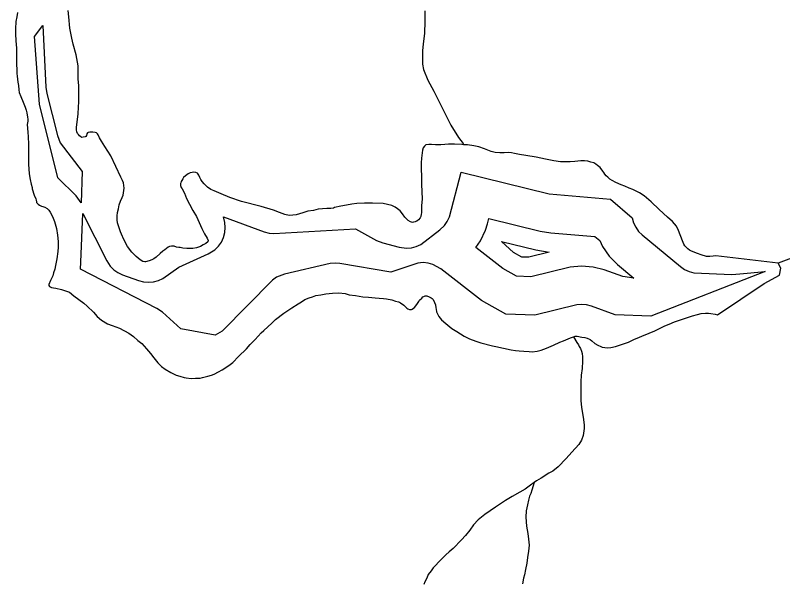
# Model space of a CAD drawing. Extents: x 2220236 to 2384410, y 720751 to 894131.
# Drawn here: x 2280882 to 2284074, y 820319 to 822687 of the extents above; entities that cross this region are included whole.
import ezdxf

# ---------------------------------------------------------------- set-up
doc = ezdxf.new("R2010")
doc.units = 0
doc.layers.add('Default', color=7, linetype='Continuous')

msp = doc.modelspace()

# ---------------------------------------------------------------- linework, layer by layer
at = {"layer": 'Default'}
for points in [[(2281327.1, 822000.5), (2281321.1, 822014.4), (2281278.3, 822102.2), (2281253.9, 822142), (2281239.9, 822163.7), (2281231.7, 822177.9), (2281225.7, 822189.5), (2281222.9, 822194.5), (2281219.3, 822197.9), (2281213.5, 822199.6), (2281203.3, 822201.5), (2281191.2, 822201.7), (2281184.3, 822200.2), (2281181.3, 822197.7), (2281179.6, 822193.8), (2281177.8, 822187.2), (2281174.7, 822183), (2281171.8, 822181.5), (2281163.9, 822180), (2281158.6, 822179.4), (2281153.7, 822181.2), (2281148.2, 822185.2), (2281143.8, 822191.2), (2281140.6, 822195.2), (2281137.4, 822202.8), (2281136.3, 822211.1), (2281135.5, 822220.9), (2281142.9, 822277.2), (2281142.9, 822278.8), (2281146.3, 822328.9), (2281146.1, 822367.3), (2281145.7, 822395.2), (2281143.3, 822420.8), (2281142.8, 822477.3), (2281134.6, 822523.3), (2281121.7, 822567.2), (2281116, 822592.6), (2281107.6, 822633.1), (2281103.7, 822681.4), (2281101, 822707.1)], [(2282585.4, 822705.8), (2282585.5, 822661.5), (2282584.1, 822613), (2282578.6, 822567.2), (2282574.8, 822541.1), (2282574.9, 822513.2), (2282575.2, 822483.7), (2282579.4, 822461.6), (2282597.8, 822417.6), (2282622.1, 822372.2), (2282636.3, 822344), (2282693.6, 822230.3), (2282725.7, 822178.8), (2282744.2, 822153.2), (2282747.1, 822148.8)], [(2280891.2, 822698.9), (2280887.2, 822681), (2280883.2, 822660.7), (2280881.6, 822631.2), (2280881.8, 822610.6), (2280884.2, 822581), (2280886.5, 822550.8), (2280887, 822508.8), (2280887.1, 822482.5), (2280887.3, 822462.2), (2280887.9, 822444.8), (2280888.7, 822433.3), (2280891.8, 822408.7), (2280894.1, 822394.8), (2280896, 822376.8), (2280898.1, 822365.9), (2280904, 822348.7), (2280914.6, 822325.5), (2280922.7, 822304.7), (2280926.1, 822293.1), (2280928.8, 822281), (2280931.7, 822262.9), (2280933.2, 822255.3), (2280933, 822247.1), (2280931.4, 822233.3), (2280933.7, 822201.2), (2280935.6, 822181.4), (2280936, 822151.2), (2280936.4, 822123.4), (2280936.5, 822097.1), (2280936.9, 822067.6), (2280939, 822027.2), (2280943.4, 822003.5), (2280947.6, 821985.4), (2280951.6, 821971.2), (2280951.8, 821965.6), (2280960.1, 821939.2), (2280966.3, 821923.3), (2280968.2, 821917.7), (2280970, 821911.8), (2280970.3, 821907.8), (2280976.4, 821901.8), (2280982.5, 821897.7), (2280990.3, 821893.3)], [(2280960.7, 822599.5), (2280995.9, 822644.2), (2281008.6, 822387.7), (2281012.3, 822362.3), (2281056.4, 822187.5), (2281068.5, 822156.9), (2281160.1, 822037.5), (2281155.6, 821907.3)], [(2281155.6, 821907.3), (2281134.5, 821935.9), (2281057.8, 822011.3), (2280982.6, 822317.9), (2280960.7, 822599.5)], [(2282578.5, 822135.3), (2282575.4, 822126.2), (2282570.8, 822093.4), (2282570, 822073.8), (2282570.6, 821991.8), (2282570.8, 821983.6), (2282573.5, 821923.8), (2282571.9, 821894.3), (2282570.6, 821865.5), (2282569.9, 821859.9), (2282568, 821850.1), (2282566.3, 821844.3), (2282558.5, 821836.2), (2282552.2, 821831.4), (2282548.2, 821829.9), (2282544.3, 821827.7), (2282538, 821826.2), (2282534.4, 821825.2), (2282526.2, 821828), (2282516.2, 821833.8), (2282502, 821847.2), (2282491.8, 821861.6), (2282481.9, 821873.2), (2282471.3, 821882.3), (2282461.9, 821889.1), (2282447.6, 821895.3), (2282429.7, 821900.6), (2282411.7, 821904.9), (2282367.5, 821905.8), (2282334, 821905.8), (2282301.8, 821903.9), (2282282.1, 821901), (2282259.7, 821897.5), (2282236, 821893.1), (2282210, 821887.1), (2282204.7, 821885.5)], [(2282747.1, 822148.8), (2282739.2, 822150), (2282709.1, 822151.3), (2282683.1, 822151.1), (2282669, 822150.4), (2282651.3, 822148.5), (2282629, 822149), (2282613.3, 822150), (2282601.1, 822150.2), (2282589.6, 822148.2), (2282583.6, 822143.4), (2282578.5, 822135.9), (2282578.5, 822135.3)], [(2284055.1, 821655.8), (2283795.9, 821686.9), (2283784.7, 821685.5), (2283770.6, 821683.2), (2283756.8, 821684.5), (2283735, 821690.5), (2283719, 821696.7), (2283694.9, 821706.1), (2283686.8, 821710.5), (2283678.8, 821716.3), (2283670.7, 821724), (2283666.5, 821728), (2283662.8, 821735.6), (2283656.5, 821749.5), (2283640, 821791.9), (2283631.8, 821810.1), (2283615.8, 821830.1), (2283595.2, 821846.9), (2283559.8, 821878.8), (2283527, 821910.6), (2283507, 821928.1), (2283497.7, 821935.8), (2283478.6, 821948.4), (2283450.6, 821962.1), (2283434.7, 821968.3), (2283416.5, 821975.9), (2283402.2, 821982.1), (2283380.4, 821991.4), (2283364.5, 821999.3), (2283354.8, 822006), (2283346.1, 822014.4), (2283339.7, 822019.5), (2283334.2, 822026.8), (2283330.1, 822032.8), (2283326, 822038.4), (2283314.8, 822053.4), (2283303.8, 822062.8), (2283296.1, 822067.9), (2283287.6, 822073), (2283275.9, 822076.5), (2283263.8, 822080.1), (2283249.8, 822082), (2283233.7, 822082.3), (2283209.7, 822079.6), (2283189.7, 822077.3), (2283169.7, 822077.8), (2283149.7, 822077.5), (2283121.9, 822081.4), (2283087.6, 822088.6), (2283047.7, 822096.7), (2283005.2, 822104.1), (2282979.4, 822107.9), (2282957.5, 822111.7), (2282945.8, 822115.2), (2282932.7, 822116.5), (2282915.3, 822115.2), (2282897.2, 822114.6), (2282877.6, 822116.6), (2282861.3, 822120.2), (2282833.3, 822132.3), (2282809.2, 822140.3), (2282788.9, 822144), (2282763.1, 822147.8), (2282747.1, 822148.8)], [(2281712.3, 821356.9), (2281569.8, 821383.5), (2281493.8, 821451.7), (2281470.6, 821468.1), (2281152.8, 821631.3), (2281154, 821660.2), (2281162.8, 821862.1), (2281261.6, 821666.4), (2281276.6, 821643.7), (2281291.4, 821628.9), (2281308.6, 821616.9), (2281327.7, 821608.1), (2281394.5, 821583.7), (2281414.8, 821578.3), (2281435.5, 821576.5), (2281456.2, 821578.3), (2281476.5, 821583.7), (2281495.6, 821592.5), (2281561.8, 821639.9), (2281683.6, 821694.3), (2281711.7, 821711.9), (2281726.5, 821726.7), (2281738.6, 821743.9), (2281747.4, 821762.8), (2281752.7, 821783), (2281754.6, 821803.8), (2281752.7, 821824.7), (2281748.2, 821848.2), (2281916.2, 821786.3), (2281936.9, 821780.7), (2281957.6, 821778.9), (2282297.1, 821798.9), (2282383.5, 821751), (2282410.7, 821740.1), (2282477.8, 821722.2), (2282508.6, 821718.2), (2282529.3, 821720.1), (2282549.6, 821725.5), (2282568.6, 821734.3), (2282648, 821794.5), (2282666.7, 821812.3), (2282678.5, 821829.4), (2282687.4, 821848.3), (2282735.6, 822034.6), (2283103, 821944.9), (2283357.5, 821923), (2283448.3, 821844.2), (2283453.8, 821824.5), (2283462.7, 821805.6), (2283474.6, 821788.5), (2283489.3, 821773.7), (2283649.1, 821641.7), (2283665.7, 821630.4), (2283684.5, 821621.6), (2283704.8, 821616.1), (2283862.3, 821608.3), (2283896.1, 821611.6), (2284000.5, 821621.4), (2283526, 821435.8), (2283377.6, 821441.4), (2283278.1, 821477), (2283258.2, 821482.2), (2283237.5, 821484), (2283216.8, 821482.2), (2283042.3, 821439.2), (2282922.1, 821444.1), (2282821.1, 821500.5), (2282651.3, 821633), (2282618.7, 821651.1), (2282598.4, 821656.6), (2282577.7, 821658.4), (2282556.7, 821656.6), (2282443.1, 821618.5), (2282231.5, 821654.4), (2282211.6, 821656.1), (2282190.7, 821654.3), (2282001.7, 821610.9), (2281968.7, 821597.9), (2281951.2, 821585.9), (2281741.9, 821372.6), (2281712.3, 821356.9)], [(2282204.7, 821885.5), (2282193.5, 821883.1), (2282178.1, 821882.8), (2282159.3, 821881.6), (2282141.9, 821880.3), (2282122.2, 821875.8), (2282098.1, 821872), (2282078, 821865.9), (2282064.1, 821861.2), (2282050, 821857.6), (2282036.1, 821855.2), (2282020.1, 821854.9), (2282002.1, 821858.6), (2281980.3, 821866.2), (2281956.2, 821876.6), (2281903.7, 821891.8), (2281821.8, 821913.1), (2281773.6, 821928.9), (2281737.5, 821944.4), (2281709.3, 821956.5), (2281695.3, 821962.3), (2281681.4, 821971.8), (2281675.3, 821977.5), (2281667.2, 821985.9), (2281659.2, 821995.9), (2281653.2, 822003.6), (2281648.7, 822011.9), (2281645, 822021.8), (2281639, 822030.1), (2281632.8, 822033.5), (2281624.6, 822034.3), (2281617.1, 822033.8), (2281608.8, 822031.4), (2281600.9, 822027.6), (2281588.9, 822019.7), (2281581.8, 822012.3), (2281578.1, 822006.8), (2281573.7, 821999.3), (2281571.7, 821995.4), (2281570.2, 821990.5), (2281569.2, 821987.3), (2281569.3, 821979.1), (2281571.5, 821970.8), (2281575.6, 821964.8), (2281585.7, 821947.6), (2281593.8, 821925.1), (2281606.1, 821901.2), (2281620.3, 821875.3), (2281634.6, 821849.8), (2281656.8, 821800.1), (2281669.1, 821777.6), (2281679, 821760.3), (2281683.3, 821750.4), (2281682.3, 821745.5), (2281673.9, 821738.1), (2281663.6, 821731.8), (2281651.7, 821725.5), (2281635.5, 821719.2), (2281619.7, 821717.3), (2281595.7, 821716.8), (2281577.7, 821718.8), (2281567.6, 821720.6), (2281561.7, 821720.8), (2281551.6, 821722.6), (2281541.8, 821727.1), (2281531.6, 821726.3), (2281523.4, 821724.8), (2281517.5, 821722.7), (2281503.8, 821712.1), (2281495.8, 821706.7), (2281483.8, 821696.1), (2281468.1, 821681), (2281458.1, 821673.7), (2281450.1, 821669.9), (2281438.2, 821665.9), (2281422.4, 821661.3), (2281420.4, 821661.4), (2281412.6, 821663.2), (2281400.3, 821669.3), (2281384.1, 821683.4), (2281365.8, 821701.2), (2281347.6, 821725.2), (2281333.5, 821755), (2281323.4, 821776.5), (2281319.4, 821786.5), (2281307, 821824.4), (2281304.7, 821836.9), (2281304.7, 821852.4), (2281306.3, 821866.4), (2281310.5, 821882.7), (2281314.2, 821899.1), (2281319.7, 821914.4), (2281325.9, 821929), (2281330.1, 821938.7), (2281334.9, 821968.2), (2281331.5, 821990.5), (2281327.1, 822000.5)], [(2280990.3, 821893.3), (2280996.2, 821891.5), (2281004.3, 821889.7), (2281014.4, 821884), (2281020.5, 821876.3), (2281026.5, 821868), (2281036.6, 821849.7), (2281044.8, 821829.9), (2281053.3, 821800.2), (2281057.3, 821772.2), (2281059.7, 821745.9), (2281059.9, 821722.3), (2281058.2, 821704.3), (2281054.3, 821673.9), (2281048.5, 821646.1), (2281045.2, 821631.4), (2281041, 821616.1), (2281037.1, 821603.7), (2281032.3, 821592.3), (2281027.2, 821584.2), (2281025.1, 821577.7), (2281023.4, 821573.8), (2281021.3, 821568), (2281021.2, 821565.7), (2281021.2, 821563), (2281023.4, 821559.7), (2281031.5, 821554.6), (2281039.7, 821552.8), (2281049.8, 821551.9), (2281074, 821546.5), (2281107.5, 821535), (2281125.6, 821520.9), (2281145.9, 821504.7), (2281166, 821489.5), (2281180.1, 821477.1), (2281206.5, 821451.9), (2281222.5, 821433.6), (2281240.6, 821418.4), (2281264.5, 821403.8), (2281285, 821396.2), (2281314.7, 821386.4), (2281353.3, 821365.3), (2281373.3, 821350.8), (2281391.4, 821335), (2281407.5, 821321.5), (2281427.7, 821299.8), (2281443.7, 821279.8), (2281457.7, 821262.1), (2281474.4, 821242.1), (2281490.1, 821226.3), (2281504.3, 821214.5), (2281528.6, 821200.9), (2281550.7, 821190.6), (2281565.7, 821186.1), (2281584.6, 821180.7), (2281592.8, 821178.9), (2281612.8, 821176.9), (2281630.8, 821177.5), (2281650.5, 821177.7), (2281660.7, 821180.1), (2281682.5, 821186.3), (2281698.3, 821189.9), (2281708.2, 821193.9), (2281726.5, 821204), (2281742.1, 821212.9), (2281770.3, 821231), (2281786, 821243.2), (2281810.1, 821267.9), (2281843.2, 821299.4), (2281859, 821317.7), (2281879.1, 821338), (2281904.6, 821366), (2281914.7, 821375.6), (2281948.4, 821406.1), (2281964.2, 821422.2), (2281997.9, 821448.7), (2282031.8, 821470.9), (2282057.7, 821487.5), (2282071.6, 821495.4), (2282085.3, 821504.3), (2282103.5, 821512.1), (2282118.3, 821516.7), (2282132.2, 821521.3), (2282152, 821524.9), (2282173.4, 821528.7), (2282201.6, 821532), (2282227.2, 821533.1), (2282253.1, 821529.3), (2282271, 821525), (2282297.2, 821521.9), (2282327.2, 821515.7), (2282351.2, 821514.2), (2282379, 821512), (2282395, 821510), (2282413, 821509), (2282425.1, 821507.1), (2282447.4, 821503.3)], [(2283454.1, 821594.1), (2283408.3, 821600.4), (2283331.8, 821627.7), (2283286.1, 821639.8), (2283237.5, 821644), (2283189.1, 821639.8), (2283026.1, 821599.9), (2282966.8, 821602.4), (2282909.8, 821634.2), (2282797.9, 821721.8), (2282817.2, 821749.4), (2282837.7, 821793.6), (2282845.9, 821820.2), (2282851.4, 821841.6), (2283065.3, 821789.5), (2283109.2, 821782.4), (2283292.5, 821767.7), (2283312.6, 821750.3), (2283324.1, 821725.6), (2283352.1, 821685.6), (2283386.6, 821651.1), (2283454.1, 821594.1)], [(2283017.9, 821680.4), (2282989, 821681.5), (2282954.3, 821701), (2282903.5, 821746.6), (2283046.4, 821711.8), (2283103, 821701.6), (2283017.9, 821680.4)], [(2284360.1, 821727.3), (2284307.9, 821738.2), (2284247.2, 821728.5), (2284055.1, 821655.8)], [(2283203.5, 821349.9), (2283210.4, 821352.1), (2283218.6, 821351.9), (2283238.2, 821348.2), (2283250.3, 821346.3), (2283260.4, 821344.5), (2283272.4, 821338.6), (2283280.5, 821332.6), (2283292.4, 821322.5), (2283304.7, 821315), (2283316.7, 821308.9), (2283322.6, 821307.1), (2283344.5, 821303.4), (2283358.6, 821304.7), (2283378.7, 821309.2), (2283390.6, 821313.2), (2283432.6, 821327.8), (2283454.5, 821338.2), (2283478.3, 821348.2), (2283488.2, 821352.2), (2283518, 821364.7), (2283541.8, 821374.7), (2283583.5, 821395.2), (2283601.8, 821403), (2283623.6, 821411.7), (2283681.4, 821431.9), (2283698.2, 821437.1), (2283719, 821442.6), (2283735.2, 821446.2), (2283752.6, 821448.4), (2283765.1, 821448.8), (2283775.2, 821447), (2283793.1, 821443.3), (2283803.3, 821441.5), (2283997.1, 821572), (2284060.9, 821606.6), (2284066.7, 821635.5), (2284055.1, 821655.8)], [(2282447.4, 821503.3), (2282463.7, 821498.7), (2282475.4, 821495.2), (2282479.3, 821493.5), (2282483.5, 821491.1), (2282497.1, 821481), (2282509.6, 821469.2), (2282514.8, 821465.9), (2282521.6, 821463.1), (2282529.5, 821463.9), (2282532.8, 821464.5), (2282537.8, 821468.7), (2282541.5, 821471.9), (2282551.2, 821483.8), (2282559.7, 821496.1), (2282563.1, 821501.6), (2282572.2, 821511.2), (2282577.2, 821516.1), (2282580.5, 821517.6), (2282587.1, 821520.1), (2282593, 821520), (2282603.4, 821516.5), (2282611.2, 821512.1), (2282615.1, 821508.7), (2282619.2, 821504.7), (2282625.2, 821492.1), (2282629.3, 821482.2), (2282631.3, 821470.7), (2282631.9, 821464.1), (2282633.6, 821454.2), (2282644, 821434.3), (2282653.9, 821421), (2282672, 821405.2), (2282698.1, 821385), (2282718.5, 821371.4), (2282748.6, 821351.8), (2282770.7, 821341.5), (2282796.7, 821332.1), (2282818.5, 821324.1), (2282866.8, 821312.6), (2282880.9, 821309), (2282944.9, 821295.2), (2282962.9, 821293.2), (2282976.9, 821291.3), (2282996.9, 821290.2), (2283018.8, 821288.1), (2283031, 821287.9), (2283052.7, 821289.7), (2283068.8, 821294.3), (2283091, 821303), (2283120.7, 821314.6), (2283146.6, 821327.1), (2283162.4, 821333.4), (2283190.6, 821345.9), (2283203.5, 821349.9)], [(2283203.5, 821349.9), (2283217.4, 821326.7), (2283224.7, 821315.7), (2283227.6, 821310.1), (2283232.6, 821301.7), (2283237, 821290.2), (2283239.1, 821280.3), (2283241.1, 821266.2), (2283241, 821248.1), (2283239.4, 821218), (2283235.6, 821190.8), (2283234, 821162.3), (2283234.1, 821134.4), (2283234.7, 821102.3), (2283234.7, 821084.3), (2283237.1, 821056.3), (2283243.5, 821016.2), (2283247.7, 820983.9), (2283248, 820968.5), (2283243.5, 820939.1), (2283236.2, 820920.2), (2283226.3, 820901.7), (2283196.8, 820869.5), (2283173, 820843.8), (2283140.4, 820809.1), (2283118.1, 820791.5), (2283101.5, 820783), (2283069.6, 820762.3), (2283050, 820750.2), (2283040.4, 820743.9)], [(2283040.4, 820743.9), (2283024.4, 820732.1), (2283002.1, 820716.1), (2282980.5, 820703.5), (2282948.6, 820685.1), (2282920.7, 820669.3), (2282878.8, 820640.6), (2282835.2, 820610.4), (2282807.5, 820588), (2282787.5, 820568.1), (2282771.9, 820546.1), (2282754.1, 820523.5), (2282738.3, 820505.8), (2282702.7, 820468.8), (2282686.7, 820455.4), (2282673, 820442.5), (2282643.2, 820414.3), (2282629.1, 820398.2), (2282619.4, 820388.5), (2282611.3, 820376.6), (2282599.5, 820360.4), (2282593.6, 820346.4), (2282585.7, 820330.2), (2282580.6, 820318.8)], [(2283040.4, 820743.9), (2283030.2, 820712.3), (2283026.3, 820698.3), (2283020.5, 820686.2), (2283016.5, 820669.9), (2283012.8, 820650.3), (2283006.8, 820625.8), (2283005.2, 820599.6), (2283007.7, 820561.9), (2283014, 820532.2), (2283016.1, 820508.2), (2283018.6, 820483.6), (2283016.7, 820458.4), (2283012.9, 820432.2), (2283008.8, 820407.7), (2283003.3, 820381.6), (2282999.3, 820360.3), (2282995.7, 820345.6), (2282992, 820322.8)]]:
    msp.add_lwpolyline(points, dxfattribs=at)

doc.saveas('drawing.dxf')
